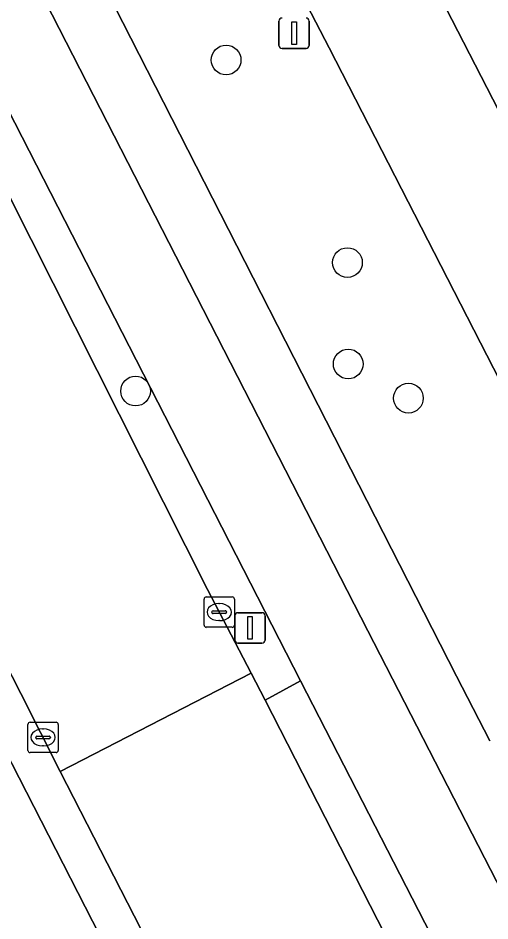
# Model space of a CAD drawing. Extents: x 158835 to 160077, y 386387 to 387778.
# Drawn here: x 159734.01 to 159749.52, y 387498.24 to 387527.96 of the extents above; entities that cross this region are included whole.
import ezdxf

# ---------------------------------------------------------------- set-up
doc = ezdxf.new("R2010")
doc.units = 0
for name, color, linetype in [('IMGEO_Boom', 7, 'Continuous'), ('IMGEO_Fietspad_open', 7, 'Continuous'), ('IMGEO_Groenvoorziening', 7, 'Continuous'), ('IMGEO_Kolk', 7, 'Continuous'), ('IMGEO_Lichtmast', 7, 'Continuous'), ('IMGEO_Parkeervlak_open', 7, 'Continuous'), ('IMGEO_Rijbaan_lokaal_open', 7, 'Continuous'), ('IMGEO_Verkeerseiland_open', 7, 'Continuous'), ('IMGEO_Voetpad_open', 7, 'Continuous')]:
    doc.layers.add(name, color=color, linetype=linetype)

msp = doc.modelspace()

# ---------------------------------------------------------------- linework, layer by layer
at = {"layer": 'IMGEO_Boom'}
for centre in [(159740.843, 387526.576), (159744.832, 387519.909), (159744.857, 387516.571), (159737.868, 387515.682), (159746.836, 387515.447)]:
    msp.add_circle(centre, 0.489, dxfattribs=at)
at = {"layer": 'IMGEO_Fietspad_open'}
for points in [[(159756.428, 387486.608), (159752.624, 387493.834), (159752.632, 387493.895), (159752.555, 387494.046), (159745.506, 387507.787), (159709.188, 387578.727), (159701.98, 387592.894), (159699.794, 387597.341), (159681.057, 387633.838), (159679.141, 387637.764), (159675.983, 387644.894), (159670.586, 387658.486), (159668.972, 387657.577), (159668.261, 387656.806), (159671.256, 387649.274)], [(159676.852, 387636.169), (159700.435, 387589.956), (159700.615, 387589.604), (159707.367, 387576.373), (159743.294, 387506.144), (159752.677, 387487.848), (159789.263, 387416.249), (159791.699, 387417.537), (159786.107, 387428.516), (159756.655, 387486.106), (159756.567, 387486.281), (159756.428, 387486.608)], [(159743.948, 387483.569), (159721.707, 387527.076)]]:
    msp.add_lwpolyline(points, dxfattribs=at)
at = {"layer": 'IMGEO_Groenvoorziening'}
for points in [[(159729.246, 387555.865), (159714.76, 387584.105), (159709.915, 387581.645), (159722.165, 387557.526), (159736.113, 387530.442), (159748.412, 387506.296), (159749.515, 387504.17)], [(159751.991, 387503.85), (159753.045, 387504.509), (159755.09, 387505.792), (159752.662, 387510.527), (159744.226, 387526.982), (159729.246, 387555.865)]]:
    msp.add_lwpolyline(points, dxfattribs=at)
at = {"layer": 'IMGEO_Kolk'}
for p, q in [((159740.117, 387507.979), (159740.117, 387508.831)), ((159740.192, 387508.905), (159741.044, 387508.905)), ((159740.605, 387508.685), (159740.63, 387508.685)), ((159741.118, 387508.831), (159741.118, 387507.979)), ((159740.376, 387508.399), (159740.376, 387508.411)), ((159740.419, 387508.448), (159740.817, 387508.448)), ((159740.86, 387508.411), (159740.86, 387508.399)), ((159740.814, 387508.362), (159740.416, 387508.362)), ((159740.628, 387508.125), (159740.603, 387508.125)), ((159741.044, 387507.905), (159740.192, 387507.905)), ((159734.325, 387503.856), (159734.325, 387504.708)), ((159734.4, 387504.782), (159735.252, 387504.782)), ((159734.813, 387504.562), (159734.838, 387504.562)), ((159735.326, 387504.708), (159735.326, 387503.856)), ((159734.584, 387504.276), (159734.584, 387504.288)), ((159735.022, 387504.239), (159734.624, 387504.239)), ((159734.627, 387504.325), (159735.025, 387504.325)), ((159735.068, 387504.288), (159735.068, 387504.276)), ((159734.836, 387504.002), (159734.811, 387504.002)), ((159735.252, 387503.782), (159734.4, 387503.782))]:
    msp.add_line(p, q, dxfattribs=at)
for points in [[(159740.117, 387507.979), (159740.117, 387508.831)], [(159740.192, 387508.905), (159741.044, 387508.905)], [(159741.118, 387508.831), (159741.118, 387507.979)], [(159741.044, 387507.905), (159740.192, 387507.905)], [(159734.325, 387503.856), (159734.325, 387504.708)], [(159734.4, 387504.782), (159735.252, 387504.782)], [(159735.326, 387504.708), (159735.326, 387503.856)], [(159735.252, 387503.782), (159734.4, 387503.782)]]:
    msp.add_lwpolyline(points, dxfattribs=at)
for centre, radius, start, end in [((159740.194, 387508.829), 0.0765, 91.552, 178.448), ((159740.194, 387508.829), 0.0765, 91.552, 178.448), ((159741.042, 387508.829), 0.0765, 1.552, 88.448), ((159741.042, 387508.829), 0.0765, 1.552, 88.448), ((159740.416, 387508.408), 0.0403, 85.8775, 175.7526), ((159740.413, 387508.398), 0.0366, 178.938, 274.7102), ((159740.817, 387508.405), 0.043, 264.8664, 352.4533), ((159740.821, 387508.41), 0.0386, 1.7309, 96.639), ((159740.194, 387507.981), 0.0765, 181.552, 268.448), ((159740.194, 387507.981), 0.0765, 181.552, 268.448), ((159741.042, 387507.981), 0.0765, 271.552, 358.448), ((159741.042, 387507.981), 0.0765, 271.552, 358.448), ((159734.402, 387504.706), 0.0765, 91.552, 178.448), ((159734.402, 387504.706), 0.0765, 91.552, 178.448), ((159735.25, 387504.706), 0.0765, 1.552, 88.448), ((159735.25, 387504.706), 0.0765, 1.552, 88.448), ((159734.624, 387504.285), 0.0403, 85.8775, 175.7526), ((159734.621, 387504.275), 0.0366, 178.938, 274.7102), ((159735.025, 387504.282), 0.043, 264.8664, 352.4533), ((159735.029, 387504.287), 0.0386, 1.7309, 96.639), ((159734.402, 387503.858), 0.0765, 181.552, 268.448), ((159734.402, 387503.858), 0.0765, 181.552, 268.448), ((159735.25, 387503.858), 0.0765, 271.552, 358.448), ((159735.25, 387503.858), 0.0765, 271.552, 358.448)]:
    msp.add_arc(centre, radius, start, end, dxfattribs=at)
for centre, major_axis, ratio, start_param, end_param in [((159740.604, 387508.405), (-0.387, 0.002), 0.722429, 4.712389, 7.853982), ((159740.629, 387508.405), (-0.39, 0.002), 0.717154, 1.570796, 4.712389), ((159734.812, 387504.282), (-0.387, 0.002), 0.722429, 4.712389, 7.853982), ((159734.837, 387504.282), (-0.39, 0.002), 0.717154, 1.570796, 4.712389)]:
    msp.add_ellipse(centre, major_axis=major_axis, ratio=ratio, start_param=start_param, end_param=end_param, dxfattribs=at)
at = {"layer": 'IMGEO_Lichtmast'}
for p, q in [((159742.582, 387527.057), (159742.582, 387527.857)), ((159742.582, 387527.857), (159742.582, 387527.057)), ((159743.572, 387527.857), (159743.572, 387527.057)), ((159743.572, 387527.057), (159743.572, 387527.857)), ((159743.472, 387526.957), (159742.682, 387526.957)), ((159742.682, 387526.957), (159743.472, 387526.957)), ((159741.233, 387508.385), (159742.023, 387508.385)), ((159742.023, 387508.385), (159741.233, 387508.385)), ((159741.133, 387507.485), (159741.133, 387508.285)), ((159741.133, 387508.285), (159741.133, 387507.485)), ((159742.123, 387508.285), (159742.123, 387507.485)), ((159742.123, 387507.485), (159742.123, 387508.285)), ((159742.023, 387507.385), (159741.233, 387507.385)), ((159741.233, 387507.385), (159742.023, 387507.385))]:
    msp.add_line(p, q, dxfattribs=at)
for points in [[(159743.002, 387527.832), (159743.152, 387527.832), (159743.152, 387527.082), (159743.002, 387527.082), (159743.002, 387527.832)], [(159741.553, 387508.26), (159741.703, 387508.26), (159741.703, 387507.51), (159741.553, 387507.51), (159741.553, 387508.26)]]:
    msp.add_lwpolyline(points, dxfattribs=at)
for centre, start, end in [((159742.682, 387527.857), 90, 180), ((159742.682, 387527.857), 90, 180), ((159743.472, 387527.857), 0, 90), ((159743.472, 387527.857), 360, 90), ((159742.682, 387527.057), 180, 270), ((159742.682, 387527.057), 180, 270), ((159743.472, 387527.057), 270, 0), ((159743.472, 387527.057), 270, 0), ((159741.233, 387508.285), 90, 180), ((159741.233, 387508.285), 90, 180), ((159742.023, 387508.285), 0, 90), ((159742.023, 387508.285), 360, 90), ((159741.233, 387507.485), 180, 270), ((159741.233, 387507.485), 180, 270), ((159742.023, 387507.485), 270, 0), ((159742.023, 387507.485), 270, 0)]:
    msp.add_arc(centre, 0.1, start, end, dxfattribs=at)
at = {"layer": 'IMGEO_Parkeervlak_open'}
for points in [[(159768.637, 387520.357), (159756.125, 387512.608), (159718.148, 387586.489)], [(159717.648, 387585.572), (159714.76, 387584.105), (159729.246, 387555.865), (159744.226, 387526.982), (159752.662, 387510.527), (159754.927, 387511.726)]]:
    msp.add_lwpolyline(points, dxfattribs=at)
at = {"layer": 'IMGEO_Rijbaan_lokaal_open'}
msp.add_lwpolyline([(159717.689, 387587.183), (159717.91, 387586.986), (159718.059, 387586.723), (159718.148, 387586.489), (159756.125, 387512.608), (159768.637, 387520.357)], dxfattribs=at)
for points in [[(159708.509, 387571.274), (159706.477, 387575.057), (159700.292, 387571.975), (159701.467, 387569.606), (159708.435, 387556.073), (159709.346, 387554.285), (159719.167, 387535.003), (159722.909, 387527.68), (159734.1, 387505.724), (159735.388, 387503.165), (159741.672, 387506.395), (159740.228, 387509.149), (159732.245, 387525.004), (159722.874, 387543.338), (159713.475, 387561.697)], [(159742.127, 387505.506), (159741.672, 387506.395), (159735.388, 387503.165), (159745.117, 387484.159), (159745.658, 387483.102), (159751.948, 387486.289), (159751.487, 387487.19)]]:
    msp.add_lwpolyline(points, close=True, dxfattribs=at)
at = {"layer": 'IMGEO_Verkeerseiland_open'}
for points in [[(159713.475, 387561.697), (159722.874, 387543.338), (159732.245, 387525.004), (159740.228, 387509.149), (159741.672, 387506.395), (159742.127, 387505.506), (159743.294, 387506.144), (159707.367, 387576.373), (159706.138, 387575.729), (159706.477, 387575.057), (159708.509, 387571.274)], [(159776.366, 387423.23), (159772.565, 387430.656), (159762.733, 387449.881), (159753.839, 387467.306), (159746.825, 387480.834), (159745.658, 387483.102), (159745.117, 387484.159), (159735.388, 387503.165), (159734.1, 387505.724), (159722.909, 387527.68), (159721.707, 387527.076), (159743.948, 387483.569), (159833.322, 387308.736), (159834.401, 387309.349), (159833.48, 387311.098), (159823.539, 387330.612), (159809.154, 387358.698), (159802.035, 387373.044), (159801.773, 387373.56), (159800.865, 387373.096), (159797.971, 387378.757), (159798.879, 387379.221), (159790.867, 387394.858), (159781.525, 387413.188)]]:
    msp.add_lwpolyline(points, close=True, dxfattribs=at)
at = {"layer": 'IMGEO_Voetpad_open'}
for points in [[(159709.188, 387578.727), (159745.506, 387507.787), (159752.555, 387494.046)], [(159749.515, 387504.17), (159748.412, 387506.296), (159736.113, 387530.442), (159722.165, 387557.526)]]:
    msp.add_lwpolyline(points, dxfattribs=at)
msp.add_lwpolyline([(159751.487, 387487.19), (159752.677, 387487.848), (159743.294, 387506.144), (159742.127, 387505.506)], close=True, dxfattribs=at)

doc.saveas('drawing.dxf')
